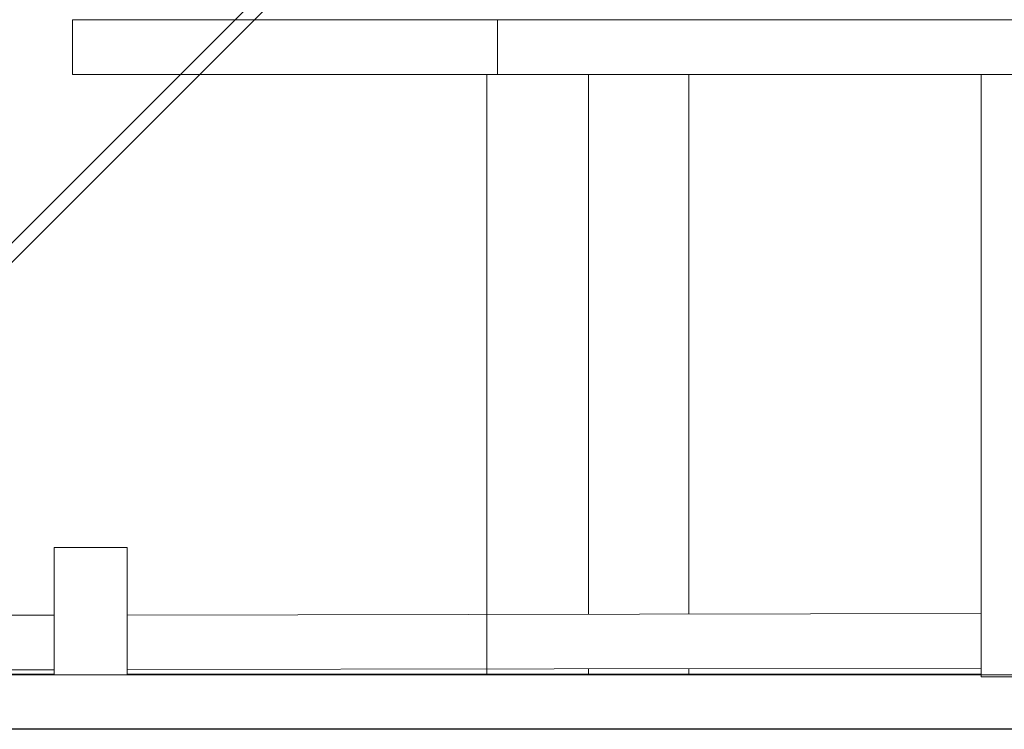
# Model space of a CAD drawing. Header units: millimetres. Extents: x -261 to 187, y -214 to 106.
# Tile 333 of 656: x -192.45 to -189.74, y -89.65 to -87.7. Entities that reach past the tile are written whole.
import ezdxf

# ---------------------------------------------------------------- set-up
doc = ezdxf.new("R2010")
doc.units = ezdxf.units.MM
doc.header["$LTSCALE"] = 0.005
doc.header["$MEASUREMENT"] = 0
for name, color, linetype, lineweight in [('AP-Condutos', 4, 'Continuous', 25), ('IFC-Escada-Contorno', 9, 'Continuous', 5), ('IFC-Laje-Contorno', 9, 'Continuous', 5), ('IFC-Parede padrão-Contorno', 9, 'Continuous', 5), ('IFC-Parede-Contorno', 9, 'Continuous', 5), ('IFC-Pilar-Contorno', 9, 'Continuous', 5), ('IFC-Viga-Contorno', 9, 'Continuous', 5)]:
    doc.layers.add(name, color=color, linetype=linetype, lineweight=lineweight)

msp = doc.modelspace()

# ---------------------------------------------------------------- linework, layer by layer
at = {"layer": 'AP-Condutos'}
for p, q in [((-191.2631, -87.1015), (-193.068, -88.9064)), ((-191.2365, -87.1281), (-193.0414, -88.933))]:
    msp.add_line(p, q, dxfattribs=at)
at = {"layer": 'IFC-Escada-Contorno', "lineweight": 5}
for p, q in [((-190.8852, -89.3295), (-190.8852, -87.8458)), ((-190.6102, -89.3291), (-190.6102, -87.8458)), ((-189.8063, -88.8721), (-189.8063, -87.8458)), ((-189.8063, -89.5014), (-189.8063, -88.8721)), ((-190.8852, -89.4947), (-190.8852, -89.4795)), ((-190.6102, -89.4947), (-190.6102, -89.4791)), ((-189.8063, -89.5014), (-189.713, -89.5014))]:
    msp.add_line(p, q, dxfattribs=at)
at = {"layer": 'IFC-Laje-Contorno', "lineweight": 5}
for p, q in [((-191.1652, -87.8458), (-191.1352, -87.8458)), ((-191.1652, -89.4947), (-191.1652, -87.8458))]:
    msp.add_line(p, q, dxfattribs=at)
at = {"layer": 'IFC-Parede padrão-Contorno', "lineweight": 5}
for p, q in [((-191.1352, -87.6958), (-189.6339, -87.6958)), ((-191.1352, -87.7506), (-191.1352, -87.6958)), ((-191.1202, -87.6958), (-191.1202, -87.6947)), ((-191.1352, -87.8458), (-191.1352, -87.7506)), ((-191.1652, -88.1285), (-191.1652, -87.8458)), ((-191.1352, -87.8458), (-189.6339, -87.8458))]:
    msp.add_line(p, q, dxfattribs=at)
at = {"layer": 'IFC-Parede-Contorno', "lineweight": 5}
for p, q in [((-196.6867, -89.4958), (-188.0713, -89.4958)), ((-196.4187, -89.4947), (-192.3537, -89.4947)), ((-192.1537, -89.4947), (-189.8063, -89.4947)), ((-210.3108, -89.6458), (-191.6288, -89.6458)), ((-196.4187, -89.6447), (-187.1937, -89.6447)), ((-191.7608, -89.6458), (-190.9351, -89.6458)), ((-191.6288, -89.6458), (-187.1937, -89.6458))]:
    msp.add_line(p, q, dxfattribs=at)
at = {"layer": 'IFC-Pilar-Contorno', "lineweight": 5}
for p, q in [((-192.3537, -89.2795), (-192.3537, -89.1463)), ((-192.3537, -89.1463), (-192.2971, -89.1463)), ((-192.2971, -89.1463), (-192.2298, -89.1463)), ((-192.2298, -89.1463), (-192.1537, -89.1463)), ((-192.1537, -89.2453), (-192.1537, -89.1463)), ((-192.1537, -89.3631), (-192.1537, -89.2453)), ((-192.3537, -89.3785), (-192.3537, -89.2795)), ((-192.3537, -89.4963), (-192.3537, -89.3785)), ((-192.1537, -89.4963), (-192.1537, -89.3631)), ((-192.3537, -89.4963), (-192.2776, -89.4963)), ((-192.2776, -89.4963), (-192.2103, -89.4963)), ((-192.2103, -89.4963), (-192.1537, -89.4963))]:
    msp.add_line(p, q, dxfattribs=at)
at = {"layer": 'IFC-Viga-Contorno', "lineweight": 5}
for p, q in [((-192.3037, -87.8456), (-192.3037, -87.6956)), ((-192.3037, -87.6956), (-191.1202, -87.6956)), ((-192.3037, -87.8456), (-191.1352, -87.8456)), ((-192.1537, -89.3317), (-189.8063, -89.3277)), ((-196.5857, -89.3394), (-192.3537, -89.3321)), ((-196.5857, -89.4894), (-192.3537, -89.4821)), ((-192.1537, -89.4817), (-189.8063, -89.4777))]:
    msp.add_line(p, q, dxfattribs=at)

doc.saveas('drawing.dxf')
